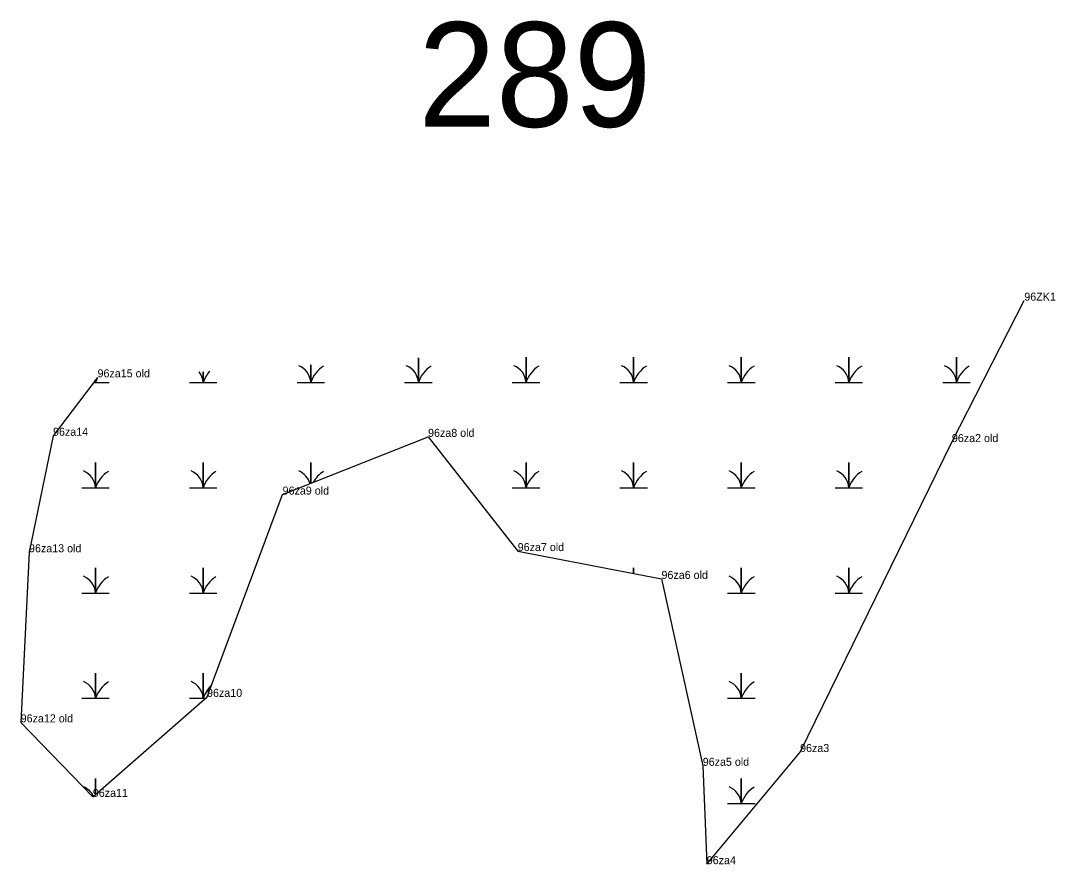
# Model space of a CAD drawing. Extents: x 2072529 to 2268796, y 436423 to 470406.
# Drawn here: x 2249898 to 2250545, y 439166 to 439693 of the extents above; entities that cross this region are included whole.
import ezdxf

# ---------------------------------------------------------------- set-up
doc = ezdxf.new("R2010")
doc.units = 0
for name, color, linetype in [('Default', 7, 'Continuous'), ('Exist Environmental Wetland Boundary', 7, 'Continuous'), ('Exist Environmental Wetland Boundary Cogo Comment', 7, 'Continuous'), ('Exist Hydro Swamp or Marsh', 7, 'Continuous'), ('Old_Level_20', 7, 'Continuous')]:
    doc.layers.add(name, color=color, linetype=linetype)

msp = doc.modelspace()

# ---------------------------------------------------------------- linework, layer by layer
at = {"layer": 'Exist Environmental Wetland Boundary'}
msp.add_lwpolyline([(2249946.35, 439470.06), (2249918.53, 439433.54), (2249903.54, 439360.73), (2249898.32, 439254.43), (2249943.39, 439207.88), (2250014.79, 439270.38), (2250062, 439396.78), (2250152.9, 439432.87), (2250208.91, 439361.47), (2250298.76, 439344.08), (2250324.54, 439227.28), (2250327.06, 439165.79), (2250385.36, 439235.88), (2250480.22, 439429.6), (2250525.47, 439517.98)], dxfattribs=at)
at = {"layer": 'Exist Hydro Swamp or Marsh'}
for points in [[(2250138.25, 439466.87), (2250146.85, 439466.87), (2250146.85, 439482.19)], [(2250146.85, 439482.19), (2250146.85, 439466.87), (2250155.45, 439466.87)], [(2250205.5, 439466.87), (2250214.1, 439466.87), (2250214.1, 439482.65), (2250214.1, 439466.87), (2250222.7, 439466.87)], [(2250272.75, 439466.87), (2250281.35, 439466.87), (2250281.35, 439482.65), (2250281.35, 439466.87), (2250289.95, 439466.87)], [(2250340, 439466.87), (2250348.6, 439466.87), (2250348.6, 439482.65), (2250348.6, 439466.87), (2250357.2, 439466.87)], [(2250407.25, 439466.87), (2250415.85, 439466.87), (2250415.85, 439482.65), (2250415.85, 439466.87), (2250424.45, 439466.87)], [(2250474.5, 439466.87), (2250483.1, 439466.87), (2250483.1, 439482.65), (2250483.1, 439466.87), (2250491.7, 439466.87)], [(2250003.75, 439466.87), (2250012.35, 439466.87), (2250012.35, 439473.55)], [(2250012.35, 439473.55), (2250012.35, 439466.87), (2250020.95, 439466.87)], [(2250071, 439466.87), (2250079.6, 439466.87), (2250079.6, 439477.87)], [(2250079.6, 439477.87), (2250079.6, 439466.87), (2250088.2, 439466.87)], [(2249943.92, 439466.87), (2249945.1, 439466.87), (2249945.1, 439468.42)], [(2249945.1, 439468.42), (2249945.1, 439466.87), (2249953.7, 439466.87)], [(2249936.5, 439401.07), (2249945.1, 439401.07), (2249945.1, 439416.85), (2249945.1, 439401.07), (2249953.7, 439401.07)], [(2250003.75, 439401.07), (2250012.35, 439401.07), (2250012.35, 439416.85), (2250012.35, 439401.07), (2250020.95, 439401.07)], [(2250079.6, 439403.77), (2250079.6, 439416.85), (2250079.6, 439403.77)], [(2250205.5, 439401.07), (2250214.1, 439401.07), (2250214.1, 439416.85), (2250214.1, 439401.07), (2250222.7, 439401.07)], [(2250272.75, 439401.07), (2250281.35, 439401.07), (2250281.35, 439416.85), (2250281.35, 439401.07), (2250289.95, 439401.07)], [(2250340, 439401.07), (2250348.6, 439401.07), (2250348.6, 439416.85), (2250348.6, 439401.07), (2250357.2, 439401.07)], [(2250407.25, 439401.07), (2250415.85, 439401.07), (2250415.85, 439416.85), (2250415.85, 439401.07), (2250424.45, 439401.07)], [(2250071, 439401.07), (2250072.82, 439401.07)], [(2249936.5, 439335.27), (2249945.1, 439335.27), (2249945.1, 439351.05), (2249945.1, 439335.27), (2249953.7, 439335.27)], [(2250003.75, 439335.27), (2250012.35, 439335.27), (2250012.35, 439351.05), (2250012.35, 439335.27), (2250020.95, 439335.27)], [(2250281.35, 439347.45), (2250281.35, 439351.05), (2250281.35, 439347.45)], [(2250340, 439335.27), (2250348.6, 439335.27), (2250348.6, 439351.05), (2250348.6, 439335.27), (2250357.2, 439335.27)], [(2250407.25, 439335.27), (2250415.85, 439335.27), (2250415.85, 439351.05), (2250415.85, 439335.27), (2250424.45, 439335.27)], [(2249936.5, 439269.47), (2249945.1, 439269.47), (2249945.1, 439285.25), (2249945.1, 439269.47), (2249953.7, 439269.47)], [(2250003.75, 439269.47), (2250012.35, 439269.47), (2250012.35, 439285.25), (2250012.35, 439269.47), (2250013.75, 439269.47)], [(2250340, 439269.47), (2250348.6, 439269.47), (2250348.6, 439285.25), (2250348.6, 439269.47), (2250357.2, 439269.47)], [(2249945.1, 439209.37), (2249945.1, 439219.45), (2249945.1, 439209.37)], [(2250340, 439203.67), (2250348.6, 439203.67), (2250348.6, 439219.45), (2250348.6, 439203.67), (2250357.2, 439203.67)]]:
    msp.add_lwpolyline(points, dxfattribs=at)
for centre, radius, start, end in [((2250000.08, 439465.99), 12.3, 4.14034, 37.0452), ((2250030.59, 439460.81), 19.22, 137.44138, 161.62219), ((2250067.33, 439465.99), 12.3, 4.14034, 67.53497), ((2250097.84, 439460.81), 19.22, 122.12745, 161.62219), ((2250134.58, 439465.99), 12.3, 4.14034, 67.53497), ((2250165.09, 439460.81), 19.22, 122.12745, 161.62219), ((2250201.83, 439465.99), 12.3, 4.14034, 67.53497), ((2250232.34, 439460.81), 19.22, 122.12745, 161.62219), ((2250269.08, 439465.99), 12.3, 4.14034, 67.53497), ((2250299.59, 439460.81), 19.22, 122.12745, 161.62219), ((2250336.33, 439465.99), 12.3, 4.14034, 67.53497), ((2250366.84, 439460.81), 19.22, 122.12745, 161.62219), ((2250403.58, 439465.99), 12.3, 4.14034, 67.53497), ((2250434.09, 439460.81), 19.22, 122.12745, 161.62219), ((2250470.83, 439465.99), 12.3, 4.14034, 67.53497), ((2250501.34, 439460.81), 19.22, 122.12745, 161.62219), ((2249932.83, 439465.99), 12.3, 4.14034, 10.36881), ((2249963.34, 439460.81), 19.22, 153.37455, 161.62219), ((2249932.83, 439400.19), 12.3, 4.14034, 67.53497), ((2249963.34, 439395.01), 19.22, 122.12745, 161.62219), ((2250000.08, 439400.19), 12.3, 4.14034, 67.53497), ((2250030.59, 439395.01), 19.22, 122.12745, 161.62219), ((2250067.33, 439400.19), 12.3, 16.05746, 67.53497), ((2250097.84, 439395.01), 19.22, 122.12745, 150.9975), ((2250201.83, 439400.19), 12.3, 4.14034, 67.53497), ((2250232.34, 439395.01), 19.22, 122.12745, 161.62219), ((2250269.08, 439400.19), 12.3, 4.14034, 67.53497), ((2250299.59, 439395.01), 19.22, 122.12745, 161.62219), ((2250336.33, 439400.19), 12.3, 4.14034, 67.53497), ((2250366.84, 439395.01), 19.22, 122.12745, 161.62219), ((2250403.58, 439400.19), 12.3, 4.14034, 67.53497), ((2250434.09, 439395.01), 19.22, 122.12745, 161.62219), ((2249932.83, 439334.39), 12.3, 4.14034, 67.53497), ((2249963.34, 439329.21), 19.22, 122.12745, 161.62219), ((2250000.08, 439334.39), 12.3, 4.14034, 67.53497), ((2250030.59, 439329.21), 19.22, 122.12745, 161.62219), ((2250336.33, 439334.39), 12.3, 4.14034, 67.53497), ((2250366.84, 439329.21), 19.22, 122.12745, 161.62219), ((2250403.58, 439334.39), 12.3, 4.14034, 67.53497), ((2250434.09, 439329.21), 19.22, 122.12745, 161.62219), ((2249932.83, 439268.59), 12.3, 4.14034, 67.53497), ((2249963.34, 439263.41), 19.22, 122.12745, 161.62219), ((2250000.08, 439268.59), 12.3, 4.14034, 67.53497), ((2250336.33, 439268.59), 12.3, 4.14034, 67.53497), ((2250366.84, 439263.41), 19.22, 122.12745, 161.62219), ((2250030.59, 439263.41), 19.22, 133.29434, 161.62219), ((2249932.83, 439202.79), 12.3, 26.49004, 67.53497), ((2250336.33, 439202.79), 12.3, 4.14034, 67.53497), ((2250366.84, 439197.61), 19.22, 122.12745, 161.62219)]:
    msp.add_arc(centre, radius, start, end, dxfattribs=at)
at = {"layer": 'Old_Level_20'}
for p, q in [((2250525.47, 439517.98), (2250525.47, 439517.98)), ((2249946.35, 439470.06), (2249946.35, 439470.06)), ((2249918.53, 439433.54), (2249918.53, 439433.54)), ((2250152.9, 439432.87), (2250152.9, 439432.87)), ((2250480.22, 439429.6), (2250480.22, 439429.6)), ((2250062, 439396.78), (2250062, 439396.78)), ((2249903.54, 439360.73), (2249903.54, 439360.73)), ((2250208.91, 439361.47), (2250208.91, 439361.47)), ((2250298.76, 439344.08), (2250298.76, 439344.08)), ((2250014.79, 439270.38), (2250014.79, 439270.38)), ((2249898.32, 439254.43), (2249898.32, 439254.43)), ((2250385.36, 439235.88), (2250385.36, 439235.88)), ((2250324.54, 439227.28), (2250324.54, 439227.28)), ((2249943.39, 439207.88), (2249943.39, 439207.88)), ((2250327.06, 439165.79), (2250327.06, 439165.79))]:
    msp.add_line(p, q, dxfattribs=at)

# ---------------------------------------------------------------- texts
at = {"layer": 'Default'}
msp.add_text('289', height=65.34, dxfattribs=at).set_placement((2250146.71, 439626.64))
at = {"layer": 'Exist Environmental Wetland Boundary Cogo Comment'}
for s, p in [('96ZK1', (2250525.47, 439517.98)), ('96za15 old', (2249946.35, 439470.06)), ('96za14', (2249918.53, 439433.54)), ('96za8 old', (2250152.9, 439432.87)), ('96za2 old', (2250480.22, 439429.6)), ('96za9 old', (2250062, 439396.78)), ('96za13 old', (2249903.54, 439360.73)), ('96za7 old', (2250208.91, 439361.47)), ('96za6 old', (2250298.76, 439344.08)), ('96za10', (2250014.79, 439270.38)), ('96za12 old', (2249898.32, 439254.43)), ('96za3', (2250385.36, 439235.88)), ('96za5 old', (2250324.54, 439227.28)), ('96za11', (2249943.39, 439207.88)), ('96za4', (2250327.06, 439165.79))]:
    msp.add_text(s, height=5, dxfattribs=at).set_placement(p)

doc.saveas('drawing.dxf')
